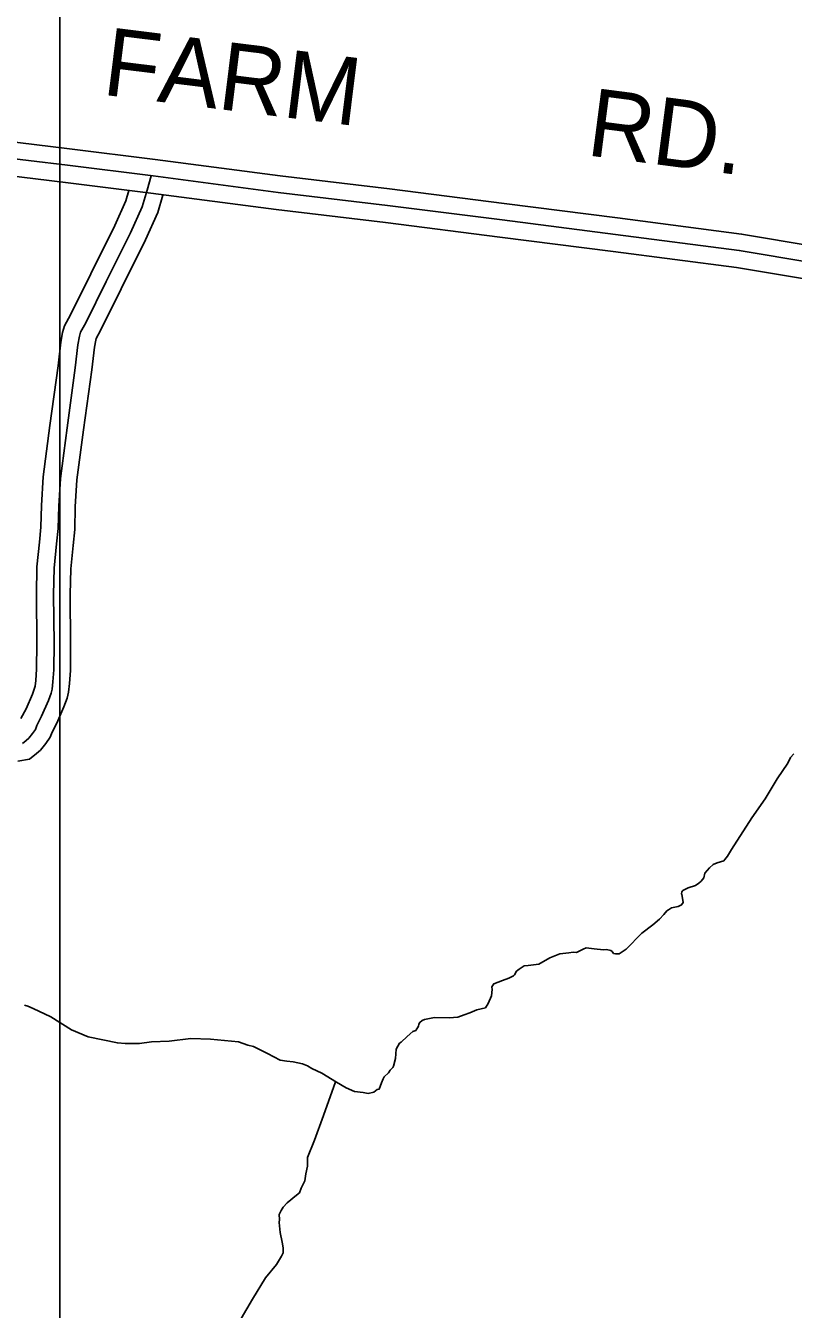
# Model space of a CAD drawing. Extents: x 1551132 to 1791609, y 378168 to 563823.
# Drawn here: x 1604322 to 1608508, y 458882 to 465886 of the extents above; entities that cross this region are included whole.
import ezdxf

# ---------------------------------------------------------------- set-up
doc = ezdxf.new("R2010")
doc.units = 0
for name, color, linetype in [('DESIGN - ROW - Right-of-Way and Easement Labels', 7, 'Continuous'), ('DESIGN - ROW - Right-of-Way Linework', 7, 'Continuous'), ('DESIGN - TRANSPORTATION - Text', 7, 'Continuous'), ('SURVEY - PROPERTY - Owners', 7, 'Continuous')]:
    doc.layers.add(name, color=color, linetype=linetype)

msp = doc.modelspace()

# ---------------------------------------------------------------- linework, layer by layer
at = {"layer": 'DESIGN - ROW - Right-of-Way Linework'}
msp.add_lwpolyline([(1608433.403, 445351.003), (1604508.479, 445351), (1604508.495, 471087.555)], dxfattribs=at)
at = {"layer": 'DESIGN - TRANSPORTATION - Text'}
for points in [[(1606359.803, 460334.826), (1606369.894, 460340.709), (1606402.31, 460370.344), (1606432.71, 460397.994), (1606448.801, 460403.794), (1606463.126, 460427.662), (1606465.259, 460437.654), (1606471.392, 460447.596), (1606483.533, 460457.454), (1606497.625, 460463.279), (1606551.84, 460474.571), (1606631.922, 460473.488), (1606678.02, 460476.871), (1606712.211, 460488.438), (1606744.402, 460500.03), (1606782.643, 460515.556), (1606828.85, 460526.956), (1606843.175, 460550.823), (1606861.733, 460592.675), (1606866.174, 460626.7), (1606864.383, 460642.759), (1606874.599, 460658.668), (1606922.882, 460676.052), (1606957.097, 460689.627), (1606981.28, 460701.327), (1606987.363, 460707.261), (1606997.63, 460727.17), (1607013.804, 460738.978), (1607040.062, 460756.671), (1607062.112, 460758.371), (1607120.277, 460765.604), (1607180.801, 460800.872), (1607235.141, 460822.189), (1607283.265, 460827.556), (1607307.248, 460830.706), (1607325.339, 460828.989), (1607339.455, 460836.815), (1607361.605, 460846.54), (1607377.729, 460854.34), (1607421.72, 460849.732), (1607473.702, 460843.015), (1607489.743, 460844.807), (1607513.718, 460840.465), (1607519.643, 460834.373), (1607527.526, 460824.239), (1607537.509, 460822.098), (1607557.525, 460821.831), (1607595.907, 460847.373), (1607681.131, 460934.434), (1607741.787, 460979.727), (1607778.237, 461011.311), (1607802.594, 461037.045), (1607818.869, 461056.879), (1607826.952, 461062.779), (1607843.102, 461072.588), (1607879.243, 461080.113), (1607898.267, 461089.113), (1607907.559, 461101.788), (1607903.859, 461125.897), (1607899.742, 461145.073), (1607898.167, 461150.031), (1607900.301, 461160.032), (1607906.409, 461167.965), (1607934.616, 461181.616), (1607974.84, 461195.108), (1607993.015, 461206.891), (1608005.181, 461218.758), (1608019.423, 461236.609), (1608025.773, 461262.584), (1608050.155, 461290.327), (1608070.438, 461310.102), (1608092.563, 461317.819), (1608128.754, 461329.361), (1608134.862, 461337.295), (1608149.111, 461355.145), (1608171.594, 461390.93), (1608281.958, 461563.867), (1608355.373, 461667.128), (1608420.864, 461776.515), (1608478.029, 461861.95), (1608492.462, 461893.834), (1608510.737, 461913.635)], [(1604316.309, 460541.897), (1604333.942, 460536.738), (1604361.817, 460524.33), (1604459.348, 460478.895), (1604572.562, 460407.185), (1604662.193, 460369.884), (1604821.947, 460335.633), (1604863.963, 460333.058), (1604942.044, 460332), (1605008.243, 460341.125), (1605104.424, 460345.842), (1605222.746, 460360.276), (1605328.835, 460356.834), (1605406.842, 460349.759), (1605482.84, 460342.709), (1605532.664, 460323.992), (1605564.588, 460315.542), (1605640.203, 460278.424), (1605709.81, 460241.39), (1605745.801, 460236.89), (1605779.783, 460232.423), (1605831.707, 460221.689), (1605859.606, 460211.289), (1605881.447, 460196.955), (1605937.171, 460170.138), (1606016.636, 460120.937), (1606070.301, 460090.136), (1606114.117, 460071.502), (1606162.091, 460064.835), (1606190.065, 460060.444), (1606220.206, 460068.052), (1606238.406, 460081.844), (1606250.439, 460083.686), (1606262.888, 460117.603), (1606271.188, 460139.546), (1606277.346, 460151.488), (1606299.654, 460173.238), (1606309.846, 460187.139), (1606324.037, 460200.981), (1606328.145, 460208.948), (1606338.703, 460250.907), (1606341.345, 460300.992), (1606351.586, 460318.9), (1606359.803, 460334.826)], [(1605497.431, 458832.778), (1605558.862, 458938.206), (1605630.436, 459053.525), (1605689.451, 459126.902), (1605716.067, 459172.662), (1605726.309, 459190.562), (1605726.675, 459218.63), (1605721.051, 459248.781), (1605709.718, 459301.065), (1605704.401, 459355.267), (1605706.643, 459373.284), (1605704.976, 459399.368), (1605715.267, 459421.285), (1605725.509, 459439.194), (1605747.842, 459462.944), (1605798.441, 459504.362), (1605814.632, 459518.179), (1605824.982, 459544.105), (1605833.223, 459562.039), (1605843.515, 459583.956), (1605850.014, 459621.957), (1605858.564, 459663.95), (1605858.848, 459686), (1605859.156, 459710.051), (1605896.438, 459805.787), (1605946.212, 459939.44), (1606011.961, 460123.829)]]:
    msp.add_lwpolyline(points, dxfattribs=at)
at = {"layer": 'SURVEY - PROPERTY - Owners'}
for points in [[(1603920.738, 465291.287), (1604560.948, 465214.002), (1605027.804, 465156.059), (1605710.121, 465066.399), (1606306.44, 464995.464), (1606931.359, 464916.212), (1607549.994, 464837.036), (1608226.27, 464749.175), (1608627.711, 464681.916), (1608822.564, 464659.99)], [(1603909.372, 465201.293), (1604549.923, 465123.966), (1605016.312, 465066.082), (1605698.855, 464976.388), (1606295.374, 464905.428), (1606919.892, 464826.227), (1607538.395, 464747.067), (1608212.929, 464659.44), (1608615.136, 464592.047), (1608845.355, 464566.138), (1608881.471, 464573.863), (1608894.621, 464584.455)], [(1603897.555, 465107.74), (1604538.465, 465030.372), (1605004.363, 464972.546), (1605687.146, 464882.819), (1606283.874, 464811.834), (1606907.976, 464732.691), (1607526.336, 464653.547), (1608199.062, 464566.154), (1608602.061, 464498.627), (1608784.157, 464478.135)], [(1605006.904, 465067.248), (1604983.68, 464988.146), (1604956.955, 464898.136), (1604893.782, 464756.282), (1604761.568, 464490.675), (1604649.679, 464265.002), (1604621.238, 464213.101), (1604615.063, 464191.092), (1604606.705, 464145.049), (1604591.738, 464018.846), (1604547.214, 463692.379), (1604511.09, 463415.972), (1604501.932, 463263.659), (1604499.032, 463143.381), (1604490.382, 463059.237), (1604477.374, 462927.009), (1604474.29, 462782.672), (1604476.298, 462515.982), (1604475.215, 462371.628), (1604470.715, 462305.501), (1604466.407, 462265.433), (1604460.757, 462243.699), (1604445.907, 462203.44), (1604408.883, 462118.971), (1604382.784, 462067.603), (1604374.601, 462045.611), (1604359.884, 462023.835), (1604338.176, 461997.785), (1604323.752, 461986.184), (1604303.911, 461969.992)], [(1605070.494, 464961.862), (1605042.228, 464866.643), (1604975.846, 464717.598), (1604842.799, 464450.316), (1604730.119, 464223.043), (1604705.769, 464178.608), (1604703.552, 464170.691), (1604696.453, 464131.59), (1604681.72, 464007.371), (1604637.12, 463680.37), (1604601.446, 463407.363), (1604592.571, 463259.843), (1604589.63, 463137.639), (1604580.63, 463050.162), (1604567.988, 462921.592), (1604565.005, 462782.047), (1604567.005, 462515.982), (1604565.896, 462368.203), (1604561.088, 462297.568), (1604555.88, 462249.083), (1604547.413, 462216.524), (1604530.072, 462169.506), (1604490.923, 462080.187), (1604465.99, 462031.119), (1604455.832, 462003.81), (1604432.482, 461969.267), (1604402.067, 461932.766), (1604380.85, 461915.699), (1604342.651, 461884.532), (1604279.678, 461873.923)], [(1604884.699, 464986.038), (1604868.316, 464930.878), (1604808.475, 464796.491), (1604677.128, 464532.626), (1604566.064, 464308.62), (1604533.365, 464248.96), (1604523.082, 464212.292), (1604513.415, 464159.033), (1604498.199, 464030.771), (1604453.758, 463704.863), (1604417.167, 463424.922), (1604407.709, 463267.626), (1604404.859, 463149.348), (1604396.567, 463068.671), (1604383.184, 462932.642), (1604379.993, 462783.322), (1604382.009, 462515.981), (1604380.951, 462375.186), (1604376.767, 462313.743), (1604373.401, 462282.425), (1604370.676, 462271.95), (1604358.418, 462238.716), (1604323.602, 462159.289), (1604296.286, 462105.529)]]:
    msp.add_lwpolyline(points, dxfattribs=at)

# ---------------------------------------------------------------- texts
at = {"layer": 'DESIGN - ROW - Right-of-Way and Easement Labels'}
for s, rotation, p in [('FARM', 352.925025, (1604733.211, 465510.326)), ('RD.', 352.597725, (1607373.282, 465179.669))]:
    msp.add_text(s, height=369.9915, rotation=rotation, dxfattribs=at).set_placement(p)

doc.saveas('drawing.dxf')
